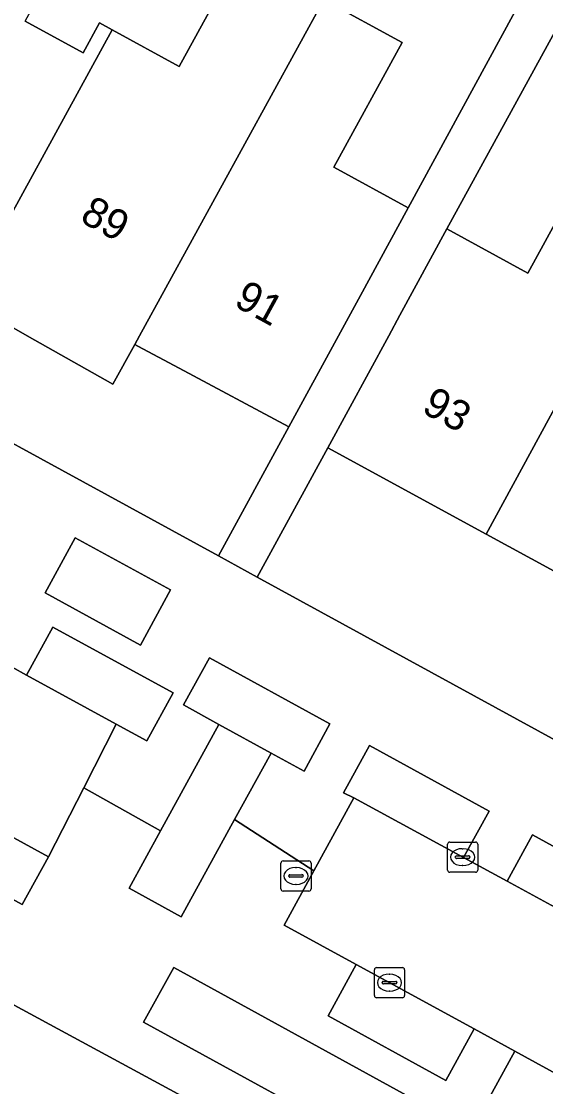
# Model space of a CAD drawing. Extents: x 158352 to 159489, y 383828 to 384603.
# Drawn here: x 159022.37 to 159039.72, y 383975.15 to 384010.4 of the extents above; entities that cross this region are included whole.
import ezdxf

# ---------------------------------------------------------------- set-up
doc = ezdxf.new("R2010")
doc.units = 0
for name, color, linetype in [('IMGEO_Erf', 7, 'Continuous'), ('IMGEO_Groenvoorziening', 7, 'Continuous'), ('IMGEO_Kolk', 7, 'Continuous'), ('IMGEO_Pand', 7, 'Continuous'), ('IMGEO_Pand_nummerreeks', 7, 'Continuous'), ('IMGEO_Parkeervlak_open', 7, 'Continuous'), ('IMGEO_Rijbaan_lokaal_open', 7, 'Continuous'), ('IMGEO_Rioolput', 7, 'Continuous'), ('IMGEO_Voetpad_open', 7, 'Continuous')]:
    doc.layers.add(name, color=color, linetype=linetype)

msp = doc.modelspace()

# ---------------------------------------------------------------- linework, layer by layer
at = {"layer": 'IMGEO_Erf'}
for points in [[(159032.377, 384011.127), (159034.977, 384009.702), (159032.715, 384005.575), (159035.169, 384004.23), (159044.883, 384022.075)], [(159022.499, 384010.408), (159024.409, 384009.361), (159024.953, 384010.353), (159025.372, 384010.123), (159027.595, 384008.905), (159029.636, 384012.629)], [(159064.335, 383954.998), (159014.965, 383981.725), (159004.237, 383961.61)]]:
    msp.add_lwpolyline(points, dxfattribs=at)
for points in [[(159036.452, 384003.532), (159039.127, 384002.066), (159041.428, 384006.264), (159043.974, 384004.868), (159046.836, 384003.3), (159045.076, 384000), (159044.815, 383999.51), (159047.045, 383998.29), (159049.555, 383996.916), (159051.275, 384000), (159051.686, 384000.736), (159053.013, 384000), (159054.255, 383999.311), (159057.055, 383997.758), (159054.93, 383993.874), (159057.336, 383992.511), (159065.953, 384008.489), (159046.162, 384021.25)], [(159015.725, 384004.301), (159010.912, 384006.938), (159010.701, 384006.554), (159010.549, 384006.637), (159005.584, 384009.358), (159006.345, 384010.746), (159006.221, 384010.814), (159005.155, 384011.398), (159001.277, 384013.524), (159000, 384011.201), (158998.862, 384009.13), (159000, 384008.508), (159015.561, 384000), (159028.89, 383992.713), (159031.225, 383996.983), (159027.595, 383998.922), (159026.225, 383999.654), (159026.12, 383999.71), (159025.4, 383998.396), (159022.562, 384000), (159020.471, 384001.182), (159020.262, 384001.3), (159020.478, 384001.696)], [(159042.88, 383990.64), (159037.748, 383993.433), (159032.508, 383996.285), (159030.172, 383992.012), (159050.891, 383980.684), (159053.248, 383984.996), (159048.013, 383987.846)]]:
    msp.add_lwpolyline(points, close=True, dxfattribs=at)
at = {"layer": 'IMGEO_Groenvoorziening'}
for points in [[(159024.151, 383993.312), (159023.158, 383991.491), (159026.314, 383989.765), (159027.307, 383991.587)], [(159027.419, 383979.092), (159026.415, 383977.282), (159034.781, 383972.7), (159035.784, 383974.501)]]:
    msp.add_lwpolyline(points, close=True, dxfattribs=at)
at = {"layer": 'IMGEO_Kolk'}
for p, q in [((159036.473, 383982.321), (159036.473, 383983.173)), ((159036.548, 383983.247), (159037.4, 383983.247)), ((159036.961, 383983.027), (159036.986, 383983.027)), ((159037.474, 383983.173), (159037.474, 383982.321)), ((159036.732, 383982.741), (159036.732, 383982.753)), ((159037.17, 383982.704), (159036.772, 383982.704)), ((159036.775, 383982.79), (159037.173, 383982.79)), ((159037.216, 383982.753), (159037.216, 383982.741)), ((159036.984, 383982.467), (159036.959, 383982.467)), ((159037.4, 383982.247), (159036.548, 383982.247)), ((159034.128, 383979.095), (159034.98, 383979.095)), ((159034.053, 383978.169), (159034.053, 383979.021)), ((159034.541, 383978.875), (159034.566, 383978.875)), ((159035.054, 383979.021), (159035.054, 383978.169)), ((159034.312, 383978.589), (159034.312, 383978.601)), ((159034.75, 383978.552), (159034.352, 383978.552)), ((159034.355, 383978.638), (159034.753, 383978.638)), ((159034.796, 383978.601), (159034.796, 383978.589)), ((159034.98, 383978.095), (159034.128, 383978.095)), ((159034.564, 383978.315), (159034.539, 383978.315))]:
    msp.add_line(p, q, dxfattribs=at)
for points in [[(159036.473, 383982.321), (159036.473, 383983.173)], [(159036.548, 383983.247), (159037.4, 383983.247)], [(159037.474, 383983.173), (159037.474, 383982.321)], [(159037.4, 383982.247), (159036.548, 383982.247)], [(159034.128, 383979.095), (159034.98, 383979.095)], [(159034.053, 383978.169), (159034.053, 383979.021)], [(159035.054, 383979.021), (159035.054, 383978.169)], [(159034.98, 383978.095), (159034.128, 383978.095)]]:
    msp.add_lwpolyline(points, dxfattribs=at)
for centre, radius, start, end in [((159036.55, 383983.171), 0.0765, 91.552, 178.448), ((159036.55, 383983.171), 0.0765, 91.552, 178.448), ((159037.398, 383983.171), 0.0765, 1.552, 88.448), ((159037.398, 383983.171), 0.0765, 1.552, 88.448), ((159036.772, 383982.75), 0.0403, 85.8775, 175.7526), ((159036.769, 383982.74), 0.0366, 178.938, 274.7102), ((159037.173, 383982.747), 0.043, 264.8664, 352.4533), ((159037.177, 383982.752), 0.0386, 1.7309, 96.639), ((159036.55, 383982.323), 0.0765, 181.552, 268.448), ((159036.55, 383982.323), 0.0765, 181.552, 268.448), ((159037.398, 383982.323), 0.0765, 271.552, 358.448), ((159037.398, 383982.323), 0.0765, 271.552, 358.448), ((159034.13, 383979.019), 0.0765, 91.552, 178.448), ((159034.13, 383979.019), 0.0765, 91.552, 178.448), ((159034.978, 383979.019), 0.0765, 1.552, 88.448), ((159034.978, 383979.019), 0.0765, 1.552, 88.448), ((159034.352, 383978.598), 0.0403, 85.8775, 175.7526), ((159034.349, 383978.588), 0.0366, 178.938, 274.7102), ((159034.753, 383978.595), 0.043, 264.8664, 352.4533), ((159034.757, 383978.6), 0.0386, 1.7309, 96.639), ((159034.13, 383978.171), 0.0765, 181.552, 268.448), ((159034.13, 383978.171), 0.0765, 181.552, 268.448), ((159034.978, 383978.171), 0.0765, 271.552, 358.448), ((159034.978, 383978.171), 0.0765, 271.552, 358.448)]:
    msp.add_arc(centre, radius, start, end, dxfattribs=at)
for centre, major_axis, ratio, start_param, end_param in [((159036.96, 383982.747), (-0.387, 0.002), 0.722429, 4.712389, 7.853982), ((159036.985, 383982.747), (-0.39, 0.002), 0.717154, 1.570796, 4.712389), ((159034.54, 383978.595), (-0.387, 0.002), 0.722429, 4.712389, 7.853982), ((159034.565, 383978.595), (-0.39, 0.002), 0.717154, 1.570796, 4.712389)]:
    msp.add_ellipse(centre, major_axis=major_axis, ratio=ratio, start_param=start_param, end_param=end_param, dxfattribs=at)
at = {"layer": 'IMGEO_Pand'}
for points in [[(159015.725, 384004.301), (159020.478, 384001.696), (159020.262, 384001.3), (159020.471, 384001.182), (159025.372, 384010.123), (159024.953, 384010.353), (159024.409, 384009.361), (159022.499, 384010.408), (159024.594, 384014.231), (159021.958, 384015.676)], [(159032.377, 384011.127), (159029.636, 384012.629), (159027.595, 384008.905), (159025.372, 384010.123), (159020.471, 384001.182), (159022.562, 384000), (159025.4, 383998.396), (159026.12, 383999.71), (159026.279, 384000)], [(159032.377, 384011.127), (159026.279, 384000), (159026.12, 383999.71), (159026.225, 383999.654), (159027.595, 383998.922), (159031.225, 383996.983), (159032.867, 384000), (159033.592, 384001.333), (159035.169, 384004.23), (159032.715, 384005.575), (159034.977, 384009.702)], [(159043.974, 384004.868), (159041.428, 384006.264), (159039.127, 384002.066), (159036.452, 384003.532), (159034.898, 384000.677), (159034.53, 384000), (159032.508, 383996.285), (159037.748, 383993.433), (159041.324, 384000.001)], [(159043.974, 384004.868), (159041.324, 384000.001), (159037.748, 383993.433), (159042.88, 383990.64), (159047.045, 383998.29), (159044.815, 383999.51), (159045.076, 384000), (159046.836, 384003.3)]]:
    msp.add_lwpolyline(points, close=True, dxfattribs=at)
at = {"layer": 'IMGEO_Parkeervlak_open'}
for points in [[(159022.539, 383988.772), (159025.509, 383987.144), (159026.518, 383986.591), (159027.388, 383988.179), (159023.41, 383990.36)], [(159030.633, 383986.191), (159031.725, 383985.592), (159032.583, 383987.156), (159028.59, 383989.346), (159027.732, 383987.782), (159028.905, 383987.139)], [(159037.005, 383982.731), (159037.848, 383984.269), (159033.89, 383986.44), (159033.032, 383984.876), (159033.372, 383984.707)], [(159023.261, 383982.753), (159019.105, 383985.031), (159018.243, 383983.456), (159022.398, 383981.178)], [(159038.446, 383981.947), (159042.329, 383979.835), (159043.162, 383981.356), (159039.287, 383983.48)], [(159033.455, 383979.195), (159032.524, 383977.497), (159036.423, 383975.359), (159037.357, 383977.062)], [(159042.71, 383974.135), (159038.7, 383976.327), (159037.765, 383974.623), (159041.772, 383972.425)]]:
    msp.add_lwpolyline(points, close=True, dxfattribs=at)
at = {"layer": 'IMGEO_Rijbaan_lokaal_open'}
msp.add_lwpolyline([(159019.105, 383985.031), (159023.261, 383982.753), (159024.432, 383985.041), (159025.509, 383987.144), (159022.539, 383988.772), (159021.101, 383989.561)], dxfattribs=at)
for points in [[(159028.905, 383987.139), (159026.976, 383983.622), (159025.934, 383981.722), (159027.662, 383980.774), (159029.425, 383983.988), (159030.633, 383986.191)], [(159053.224, 383968.385), (159058.022, 383965.762), (159058.804, 383967.2), (159060.347, 383970.035), (159059.868, 383970.295), (159058.471, 383971.056), (159054.597, 383973.163), (159053.2, 383973.922), (159049.247, 383976.073), (159047.901, 383976.804), (159043.914, 383978.973), (159042.329, 383979.835), (159038.446, 383981.947), (159037.005, 383982.731), (159033.372, 383984.707), (159032.051, 383982.29), (159031.072, 383980.498), (159033.455, 383979.195), (159037.357, 383977.062), (159038.7, 383976.327), (159042.71, 383974.135), (159044.012, 383973.422), (159047.922, 383971.284), (159049.263, 383970.551)]]:
    msp.add_lwpolyline(points, close=True, dxfattribs=at)
at = {"layer": 'IMGEO_Rioolput'}
for p, q in [((159031.032, 383982.624), (159031.884, 383982.624)), ((159030.957, 383981.698), (159030.957, 383982.55)), ((159031.445, 383982.404), (159031.47, 383982.404)), ((159031.958, 383982.55), (159031.958, 383981.698)), ((159031.216, 383982.118), (159031.216, 383982.13)), ((159031.654, 383982.081), (159031.256, 383982.081)), ((159031.259, 383982.167), (159031.657, 383982.167)), ((159031.7, 383982.13), (159031.7, 383982.118)), ((159031.884, 383981.624), (159031.032, 383981.624)), ((159031.468, 383981.844), (159031.443, 383981.844))]:
    msp.add_line(p, q, dxfattribs=at)
for points in [[(159031.032, 383982.624), (159031.884, 383982.624)], [(159030.957, 383981.698), (159030.957, 383982.55)], [(159031.958, 383982.55), (159031.958, 383981.698)], [(159031.884, 383981.624), (159031.032, 383981.624)]]:
    msp.add_lwpolyline(points, dxfattribs=at)
for centre, radius, start, end in [((159031.034, 383982.548), 0.0765, 91.552, 178.448), ((159031.034, 383982.548), 0.0765, 91.552, 178.448), ((159031.882, 383982.548), 0.0765, 1.552, 88.448), ((159031.882, 383982.548), 0.0765, 1.552, 88.448), ((159031.256, 383982.127), 0.0403, 85.8775, 175.7526), ((159031.253, 383982.117), 0.0366, 178.938, 274.7102), ((159031.657, 383982.124), 0.043, 264.8664, 352.4533), ((159031.661, 383982.129), 0.0386, 1.7309, 96.639), ((159031.034, 383981.7), 0.0765, 181.552, 268.448), ((159031.034, 383981.7), 0.0765, 181.552, 268.448), ((159031.882, 383981.7), 0.0765, 271.552, 358.448), ((159031.882, 383981.7), 0.0765, 271.552, 358.448)]:
    msp.add_arc(centre, radius, start, end, dxfattribs=at)
for centre, major_axis, ratio, start_param, end_param in [((159031.444, 383982.124), (-0.387, 0.002), 0.722429, 4.712389, 7.853982), ((159031.469, 383982.124), (-0.39, 0.002), 0.717154, 1.570796, 4.712389)]:
    msp.add_ellipse(centre, major_axis=major_axis, ratio=ratio, start_param=start_param, end_param=end_param, dxfattribs=at)
at = {"layer": 'IMGEO_Voetpad_open'}
for points in [[(159040.414, 384029.036), (159038.511, 384025.543), (159044.883, 384022.075), (159035.169, 384004.23), (159033.592, 384001.333), (159032.867, 384000), (159031.225, 383996.983), (159028.89, 383992.713), (159030.172, 383992.012), (159032.508, 383996.285), (159034.53, 384000), (159034.898, 384000.677), (159036.452, 384003.532), (159046.162, 384021.25)], [(159050.891, 383980.684), (159030.172, 383992.012), (159028.89, 383992.713), (159015.561, 384000), (159000, 384008.508), (158998.862, 384009.13), (158995.426, 384011.133)], [(159012.712, 383988.535), (159011.849, 383986.96), (159007.853, 383989.151), (159008.715, 383990.725), (159007.395, 383991.449), (159006.533, 383989.874), (159002.581, 383992.04), (159003.443, 383993.615), (159002.127, 383994.336), (159001.264, 383992.761), (159000, 383993.454), (158997.351, 383994.907), (158998.213, 383996.482), (158994.322, 383998.614), (158995.041, 384000), (158995.408, 384000.707), (158992.625, 384001.956), (158989.381, 383995.929), (158996.221, 383991.872), (159000, 383989.826), (159013.854, 383982.326), (159014.965, 383981.725), (159064.335, 383954.998)], [(159021.101, 383989.561), (159022.539, 383988.772), (159023.41, 383990.36), (159027.388, 383988.179), (159026.518, 383986.591), (159025.509, 383987.144), (159024.432, 383985.041), (159026.976, 383983.622), (159028.905, 383987.139), (159027.732, 383987.782), (159028.59, 383989.346), (159032.583, 383987.156), (159031.725, 383985.592), (159030.633, 383986.191), (159029.425, 383983.988), (159032.051, 383982.29), (159033.372, 383984.707), (159033.032, 383984.876), (159033.89, 383986.44), (159037.848, 383984.269), (159037.005, 383982.731), (159038.446, 383981.947), (159039.287, 383983.48), (159043.162, 383981.356)], [(159037.765, 383974.623), (159038.7, 383976.327), (159037.357, 383977.062), (159036.423, 383975.359), (159032.524, 383977.497), (159033.455, 383979.195), (159031.072, 383980.498), (159032.051, 383982.29), (159029.425, 383983.988), (159027.662, 383980.774), (159025.934, 383981.722), (159026.976, 383983.622), (159024.432, 383985.041), (159023.261, 383982.753), (159022.398, 383981.178), (159018.243, 383983.456), (159019.105, 383985.031), (159012.712, 383988.535)]]:
    msp.add_lwpolyline(points, dxfattribs=at)
for points in [[(159026.314, 383989.765), (159023.158, 383991.491), (159024.151, 383993.312), (159027.307, 383991.587)], [(159027.419, 383979.092), (159035.784, 383974.501), (159034.781, 383972.7), (159026.415, 383977.282)]]:
    msp.add_lwpolyline(points, close=True, dxfattribs=at)

# ---------------------------------------------------------------- texts
at = {"layer": 'IMGEO_Pand_nummerreeks'}
for s, rotation, p in [('89', 331.2719, (159024.264, 384003.798)), ('91', 331.2719, (159029.363, 384001.003)), ('93', 331.4401, (159035.579, 383997.482))]:
    msp.add_text(s, height=1, rotation=rotation, dxfattribs=at).set_placement(p)

doc.saveas('drawing.dxf')
